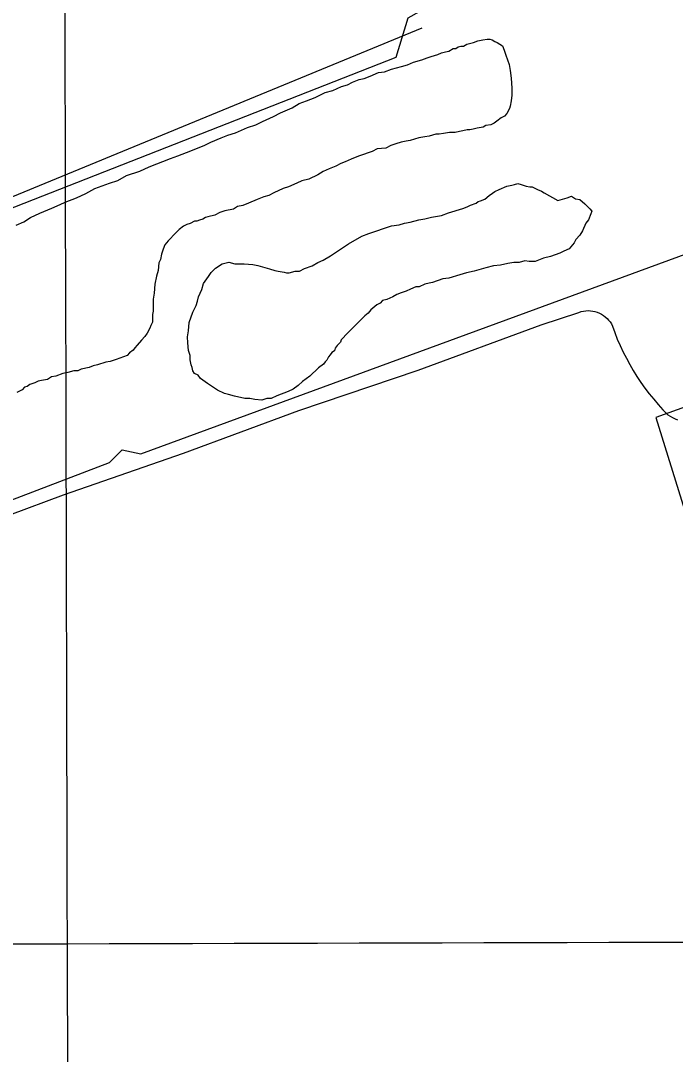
# Model space of a CAD drawing. Extents: x 3355724 to 3393621, y 594744 to 620174.
# Drawn here: x 3380855 to 3381501, y 606132 to 607154 of the extents above; entities that cross this region are included whole.
import ezdxf

# ---------------------------------------------------------------- set-up
doc = ezdxf.new("R2010")
doc.units = 0
for name, color, linetype in [('V-DTCH-CNTR', 7, 'Continuous'), ('V-GRID-MAJR', 7, 'Continuous'), ('V-RIVR-EDGE', 7, 'Continuous'), ('V-ROAD-CNTR', 7, 'Continuous'), ('V-SITE-VEGE', 7, 'Continuous'), ('V-TOPO-SHOR', 7, 'Continuous'), ('V-UTIL-LINE', 7, 'Continuous')]:
    doc.layers.add(name, color=color, linetype=linetype)

msp = doc.modelspace()

# ---------------------------------------------------------------- linework, layer by layer
at = {"layer": 'V-DTCH-CNTR'}
msp.add_lwpolyline([(3380790.4, 606645.7), (3380896.8, 606685), (3381015.3, 606726.4), (3381129.5, 606768.5), (3381247.2, 606808.3), (3381368.7, 606853.2), (3381406, 606865.4), (3381408.2, 606866.1), (3381410.5, 606866.6), (3381412.8, 606866.9), (3381415.1, 606867.1), (3381417.4, 606867), (3381419.7, 606866.7), (3381421.9, 606866.2), (3381424.1, 606865.5), (3381426.3, 606864.7), (3381428.3, 606863.6), (3381430.3, 606862.4), (3381432.1, 606861), (3381433.8, 606859.4), (3381435.4, 606857.7), (3381436.8, 606855.9), (3381438.1, 606854), (3381439.2, 606851.9), (3381441.5, 606845.4), (3381444, 606838.9), (3381446.8, 606832.5), (3381449.7, 606826.2), (3381452.9, 606820), (3381456.2, 606813.9), (3381459.7, 606807.9), (3381463.4, 606802), (3381467.2, 606796.2), (3381471.3, 606790.5), (3381475.5, 606785), (3381479.9, 606779.6), (3381484.4, 606774.3), (3381489.1, 606769.2), (3381494, 606764.2), (3381496.2, 606762.7), (3381498.6, 606761.4), (3381501, 606760.2), (3381503.5, 606759.2)], dxfattribs=at)
at = {"layer": 'V-GRID-MAJR'}
for points in [[(3380917.6, 600183.6), (3380900.8, 606241.7), (3380884.1, 612302.9), (3380867.3, 618364.1), (3380867.3, 618367.2)], [(3359834, 606189.7), (3365100.7, 606201.5), (3370367.4, 606214.2), (3375634.1, 606227.6), (3380900.8, 606241.7), (3386167.5, 606256.7), (3391434.2, 606272.4)]]:
    msp.add_spline(points, degree=3, dxfattribs=at)
at = {"layer": 'V-RIVR-EDGE'}
msp.add_spline([(3375380.8, 618352.8), (3375420.3, 618323.7), (3375445.1, 618301.4), (3375471.3, 618279.7), (3375501.3, 618255.2), (3375536.3, 618227.7), (3375549, 618211.9), (3375560, 618204.9), (3375576.4, 618194.3), (3375599.8, 618175.2), (3375638.8, 618140.8), (3375656.3, 618122.5), (3375673.4, 618104.9), (3375771.5, 618011.4), (3375800.3, 617985.8), (3375821.8, 617963.4), (3375844.1, 617941), (3375861.6, 617929.7), (3375882.4, 617909.5), (3375904.3, 617880.2), (3375960.4, 617832.6), (3375992.2, 617799.6), (3376041, 617748.3), (3376074.6, 617712), (3376185.4, 617603.2), (3376227, 617561.8), (3376338.6, 617455.8), (3376382, 617411.9), (3376437.4, 617359.1), (3376479.7, 617314.8), (3376500.1, 617289.5), (3376531.5, 617258), (3376571.6, 617217.3), (3376620, 617160.1), (3376637.9, 617137.1), (3376661.2, 617115.1), (3376679.5, 617099), (3376697.7, 617079.5), (3376717, 617058.3), (3376731.6, 617036.7), (3376745.5, 617023.1), (3376758.9, 617009.2), (3376794.7, 616969.6), (3376867.2, 616883.2), (3376881.8, 616866.7), (3376901.8, 616844), (3376931.4, 616817.2), (3376968.6, 616773.3), (3377038.2, 616690.1), (3377067, 616652.8), (3377087.7, 616633), (3377103.1, 616618.7), (3377120.9, 616596.3), (3377186.5, 616512.5), (3377216, 616475.5), (3377255.4, 616427.8), (3377303.9, 616366.3), (3377369.5, 616288.3), (3377405.9, 616245.8), (3377491.5, 616128.6), (3377526.1, 616075.9), (3377552.7, 616041.1), (3377626.7, 615950.2), (3377654.4, 615916.2), (3377678.5, 615886.1), (3377699.9, 615857.2), (3377777.9, 615752.5), (3377803.1, 615722.8), (3377843.5, 615678.1), (3377868, 615650.3), (3377881.4, 615632), (3377905.5, 615598.3), (3377926.6, 615565.7), (3377940.8, 615543.3), (3377958.6, 615518.8), (3377971.8, 615499.4), (3377982.7, 615481.5), (3378059.6, 615375.3), (3378094.5, 615325.1), (3378126.9, 615277.1), (3378185.2, 615175.7), (3378207, 615135.1), (3378307.9, 614987.2), (3378349.4, 614923.1), (3378390.9, 614864.1), (3378419.7, 614826.4), (3378449.2, 614789.4), (3378467.1, 614756.1), (3378482.3, 614726.5), (3378509.6, 614679.2), (3378546.1, 614621), (3378577.4, 614566.5), (3378597.7, 614524.8), (3378622.5, 614473.9), (3378650.1, 614424.5), (3378694.9, 614351.3), (3378714.9, 614311), (3378749.1, 614248), (3378759.7, 614232.7), (3378776.8, 614205.9), (3378791.7, 614173), (3378807.7, 614137.9), (3378844.8, 614066.9), (3378863.7, 614025.1), (3378885.9, 613990.7), (3378900.1, 613964), (3378916.5, 613936.5), (3378929.2, 613918.2), (3379005.7, 613794.9), (3379023.2, 613762.6), (3379029, 613751.7), (3379038.1, 613737.7), (3379056, 613722), (3379063.3, 613712.5), (3379072.7, 613690.1), (3379096.7, 613633.4), (3379107.6, 613608.2), (3379127.6, 613568.3), (3379150.2, 613527.3), (3379171.3, 613493.2), (3379216, 613409.4), (3379256.8, 613334.4), (3379315, 613211.4), (3379346.2, 613141.1), (3379363.7, 613098.3), (3379415.7, 613001.7), (3379435.3, 612957.8), (3379449.5, 612923.7), (3379470.6, 612881.7), (3379540.5, 612751), (3379564.9, 612706.3), (3379589.6, 612660.6), (3379652.2, 612553.7), (3379662.4, 612531), (3379662.7, 612523.7), (3379672.9, 612508.3), (3379687.9, 612480.8), (3379704.2, 612446.8), (3379704.9, 612442.1), (3379706, 612437.3), (3379717.7, 612409.1), (3379731.5, 612386.4), (3379735.1, 612376.9), (3379746, 612355), (3379762.1, 612334.4), (3379789.4, 612292), (3379802.8, 612266.3), (3379844, 612191.3), (3379872.7, 612135.7), (3379896.4, 612098.3), (3379901.5, 612083), (3379906.5, 612054.8), (3379909.4, 612046.8), (3379918.9, 612032.8), (3379935.3, 612013.1), (3379944.7, 611991.5), (3379953.4, 611964), (3379958.9, 611953.4), (3379967.3, 611946.1), (3379978.6, 611926.7), (3379993.5, 611900), (3380009.5, 611874.3), (3380070.3, 611759.4), (3380080.8, 611731.2), (3380088.1, 611713.3), (3380095.7, 611697.6), (3380112.5, 611674.1), (3380124.8, 611651.8), (3380123.7, 611645.2), (3380124.8, 611635.3), (3380137.2, 611610.5), (3380148.8, 611592.5), (3380155, 611587.8), (3380167, 611570.5), (3380177.6, 611546.4), (3380195.8, 611514.2), (3380214.7, 611483.4), (3380224.5, 611465.9), (3380228.1, 611449.4), (3380233.6, 611432.6), (3380254, 611396), (3380276.5, 611349.1), (3380294, 611306.3), (3380320.9, 611258.7), (3380341.3, 611224.7), (3380352.6, 611207.5), (3380364.6, 611196.1), (3380367.1, 611187.7), (3380368.9, 611179.6), (3380378.4, 611166.5), (3380389, 611155.5), (3380389, 611150), (3380391.1, 611136.8), (3380399.1, 611120.7), (3380419.9, 611089.6), (3380436.7, 611073.5), (3380444.3, 611062.8), (3380444, 611058.8), (3380442.8, 611053), (3380446.5, 611044.9), (3380460, 611025.9), (3380464.3, 611010.9), (3380471.2, 610992.2), (3380486.5, 610958.2), (3380519.3, 610912.8), (3380526.9, 610891.2), (3380537.4, 610858.3), (3380551.6, 610822.8), (3380593.8, 610740.1), (3380615.2, 610699.4), (3380640.7, 610663.5), (3380652.4, 610642.3), (3380663.6, 610615.2), (3380668, 610601.3), (3380674.2, 610590.7), (3380692.1, 610574.9), (3380702.6, 610562.5), (3380712.5, 610543.8), (3380727.7, 610509.8), (3380735.3, 610487.8), (3380741.1, 610466.3), (3380745.9, 610461.1), (3380752.8, 610456.4), (3380760.5, 610445.7), (3380779.7, 610409.1), (3380795.8, 610376.2), (3380801.6, 610370.3), (3380807.4, 610366.3), (3380811.8, 610355.7), (3380812.5, 610344.4), (3380817.9, 610330.5), (3380829.2, 610313.2), (3380839, 610293.8), (3380846.3, 610289.4), (3380854, 610282.8), (3380859.1, 610273.7), (3380867.1, 610253.9), (3380868.5, 610249.5), (3380877.7, 610239.6), (3380887.1, 610223.9), (3380896.6, 610208.5), (3380899.8, 610194.3), (3380899.8, 610190.2), (3380906, 610188.8), (3380913, 610185.1), (3380918.4, 610177), (3380918.4, 610171.2), (3380918.4, 610164.6), (3380918.4, 610157.7), (3380926.1, 610151.8), (3380935.5, 610140.8), (3380947.2, 610118.8), (3380956.3, 610103.8), (3380965, 610094.7), (3380973.4, 610078.9), (3380975.2, 610070.2), (3380981.8, 610062.1), (3380992.7, 610052.9), (3380996.7, 610044.9), (3381000, 610032.1), (3381000, 610022.9), (3381003.2, 610013.1), (3381010.1, 610006.8), (3381018.9, 610001.3), (3381025.8, 609991.4), (3381035.3, 609976.8), (3381052, 609952.3), (3381064.1, 609932.5), (3381081.2, 609901.7), (3381081.1, 609891.9), (3381086.6, 609872.9), (3381093.8, 609850.9), (3381104, 609830.4), (3381125.5, 609791.6), (3381152.4, 609750.2), (3381171, 609723.9), (3381189.6, 609688), (3381212.1, 609645.9), (3381231.4, 609613.3), (3381244.1, 609581.5), (3381257.9, 609543.1), (3381275, 609509.4), (3381303.1, 609460.3), (3381339.8, 609389.7), (3381375.9, 609334), (3381398.4, 609297.8), (3381410.8, 609276.6), (3381420.3, 609271.8), (3381423.2, 609268.1), (3381426.1, 609261.5), (3381429.8, 609259.3), (3381434.9, 609258.6), (3381439.6, 609256.4), (3381499.3, 609155.7), (3381528.1, 609097.9), (3381535.4, 609085.1), (3381535.3, 609077), (3381535.3, 609065.3), (3381535.3, 609058), (3381541.1, 609053.6), (3381551.7, 609048.5), (3381555, 609039.7), (3381564.1, 609020.7), (3381586.3, 608978.9), (3381604.8, 608944.2), (3381620.1, 608915.3), (3381628.5, 608903.5), (3381636.9, 608898.4), (3381651.1, 608874.6), (3381663.1, 608850.8), (3381678.4, 608829.2), (3381690.8, 608814.6), (3381704.6, 608790.4), (3381708.2, 608774.7), (3381710.4, 608757.8), (3381710.4, 608748.7), (3381708.5, 608737.7), (3381708.1, 608732.3), (3381711.4, 608718), (3381715.7, 608697.2), (3381717.9, 608689.8), (3381723.3, 608678.5), (3381733.5, 608661.7), (3381741.6, 608656.5), (3381747, 608652.5), (3381752.9, 608648.1), (3381759.8, 608648.1), (3381763.5, 608647), (3381765.6, 608640.7), (3381769.3, 608633.4), (3381776.2, 608626.5), (3381784.6, 608625), (3381791.6, 608623.9), (3381802.1, 608612.9), (3381808.3, 608607.4), (3381820.7, 608590.9), (3381831.7, 608582.8), (3381840.8, 608572.6), (3381857.5, 608537.8), (3381870.2, 608504.1), (3381876, 608481.4), (3381884.7, 608465), (3381898.6, 608444.1), (3381913.5, 608430.2), (3381932.1, 608392.5), (3381960.8, 608337.2), (3381973.6, 608310.9), (3381973.6, 608307.2), (3381972.8, 608299.9), (3381972.8, 608295.1), (3381975, 608287.8), (3381977.9, 608282.3), (3381985.9, 608277.2), (3381990.3, 608271), (3381997.2, 608259.3), (3382005.9, 608242.4), (3382015.7, 608221.2), (3382031, 608193), (3382044.5, 608168.9), (3382063, 608134.1), (3382080.1, 608094.9), (3382096.5, 608059.1), (3382116.9, 608016.6), (3382135.1, 607983.3), (3382154.3, 607945.2), (3382180.5, 607890), (3382186.3, 607875.7), (3382201.6, 607836.9), (3382211, 607801.1), (3382219, 607778), (3382226.3, 607767), (3382233.6, 607756.8), (3382247.7, 607722.7), (3382259, 607698.2), (3382261.5, 607688.4), (3382266.6, 607674.8), (3382271, 607670.4), (3382277.9, 607659.4), (3382286.3, 607646.3), (3382288.8, 607636.7), (3382293.5, 607621), (3382300.4, 607600.9), (3382310.6, 607578.9), (3382319.7, 607565.7), (3382337.9, 607536.8), (3382350.3, 607516.3), (3382357.6, 607499.1), (3382366.3, 607481.9), (3382374.3, 607469.5), (3382380.9, 607464), (3382386.7, 607463.2), (3382390.7, 607463.2), (3382394.4, 607459.9), (3382404.9, 607439.1), (3382412.6, 607420), (3382419.1, 607395.5), (3382431.8, 607365.5), (3382444.5, 607337), (3382461.3, 607305.9), (3382481.6, 607263.8), (3382528.3, 607190.2), (3382546.8, 607161.6), (3382558.1, 607140), (3382565.4, 607121.4), (3382577.7, 607099), (3382593.8, 607069.8), (3382609.4, 607044.1), (3382624.3, 607021.4), (3382632.4, 607011.2), (3382645.5, 606998), (3382659.3, 606987), (3382671.4, 606972.7), (3382685.2, 606951.8)], degree=3, dxfattribs=at)
at = {"layer": 'V-ROAD-CNTR'}
for points in [[(3382065, 606971.1), (3381482.2, 606761.6)], [(3381482.2, 606761.6), (3381699.6, 606060.5), (3381731.3, 605998.5)]]:
    msp.add_lwpolyline(points, dxfattribs=at)
at = {"layer": 'V-SITE-VEGE'}
for points in [[(3381220.8, 607105.6), (3381230.8, 607108.2), (3381236.7, 607109.9), (3381242.6, 607112.4), (3381250.9, 607115), (3381256, 607116.7), (3381260.1, 607118.3), (3381266.8, 607120), (3381270.2, 607121.7), (3381274.4, 607122.6), (3381277.7, 607123.4), (3381281.9, 607126), (3381284.4, 607126), (3381286.9, 607127.7), (3381289.4, 607128.5), (3381291.9, 607128.5), (3381295.3, 607130.2), (3381302, 607131.9), (3381306.2, 607133.6), (3381311.2, 607134.5), (3381315.4, 607135.3), (3381317.9, 607135.4), (3381320.4, 607134.5), (3381322.9, 607132.9), (3381325.4, 607132), (3381330.5, 607128.7), (3381332.2, 607124.5), (3381333.9, 607119.5), (3381337.3, 607110.3), (3381338.1, 607104.4), (3381339, 607096.9), (3381339.9, 607086.8), (3381339.9, 607080.1), (3381339.1, 607074.3), (3381338.3, 607069.2), (3381337.5, 607066.7), (3381335, 607061.7), (3381332.5, 607059.2), (3381329.1, 607057.5), (3381324.9, 607054.1), (3381322.4, 607052.4), (3381319.1, 607050.7), (3381314.1, 607049.9), (3381311.6, 607048.2), (3381305.7, 607047.3), (3381301.5, 607046.5), (3381298.2, 607045.6), (3381295.6, 607045.6), (3381291.5, 607044.7), (3381288.1, 607043.9), (3381283.9, 607043), (3381278.1, 607043), (3381272.2, 607042.1), (3381268, 607041.3), (3381264.7, 607041.3), (3381258, 607039.6), (3381253.8, 607038.7), (3381247.9, 607037.8), (3381239.5, 607035.3), (3381235.4, 607034.4), (3381230.3, 607033.6), (3381225.3, 607031.9), (3381220.3, 607030.2), (3381215.3, 607027.6), (3381206.9, 607026.8), (3381201.9, 607024.2), (3381189.3, 607020), (3381185.1, 607018.3), (3381181, 607016.6), (3381175.1, 607014.1), (3381170.9, 607012.4), (3381165.9, 607009.8), (3381159.2, 607007.3), (3381153.4, 607004.7), (3381148.3, 607001.4), (3381139.1, 606997.1), (3381132.4, 606995.4), (3381127.4, 606992.9), (3381119.1, 606989.5), (3381114, 606987.8), (3381104.8, 606983.6), (3381099.8, 606981), (3381094.8, 606979.4), (3381088.1, 606976.8), (3381079.7, 606973.4), (3381073.9, 606970.9), (3381068.9, 606970), (3381064.7, 606967.5), (3381056.3, 606965.8), (3381051.3, 606964.1), (3381046.3, 606961.5), (3381039.6, 606959.8), (3381037.1, 606959), (3381034.6, 606957.3), (3381031.2, 606956.4), (3381028.7, 606955.6), (3381026.2, 606955.6), (3381022, 606953.1), (3381018.7, 606952.2), (3381015.3, 606950.5), (3381011.1, 606947.1)], [(3380850.2, 606951.5), (3380857.8, 606954.9), (3380864.4, 606959.1), (3380873.6, 606963.3), (3380885.3, 606968.4), (3380893.7, 606971.8), (3380898.7, 606974.3), (3380909.6, 606978.5), (3380918.8, 606982.8), (3380928, 606987.8), (3380942.2, 606992.9), (3380950.6, 606995.5), (3380959, 607000.6), (3380972.3, 607004.8), (3380981.5, 607009), (3381002.5, 607017.5), (3381010, 607020), (3381018.4, 607023.4), (3381035.9, 607030.2), (3381042.6, 607033.6), (3381052.7, 607037.8), (3381059.3, 607040.4), (3381066.9, 607042.9), (3381078.6, 607048), (3381087, 607050.6), (3381093.6, 607053.9), (3381104.5, 607059), (3381111.2, 607062.4), (3381122.9, 607067.5), (3381129.6, 607071.7), (3381137.1, 607074.2), (3381145.5, 607077.6), (3381155.5, 607082.7), (3381163.1, 607084.4), (3381171.4, 607088.6), (3381177.3, 607090.3), (3381182.3, 607092.9), (3381189, 607095.4), (3381194, 607096.3), (3381199.9, 607098.8), (3381208.2, 607102.2), (3381214.1, 607103.1), (3381220.8, 607105.6)], [(3381030.3, 606880.6), (3381033.6, 606888.1), (3381035.2, 606894), (3381040.2, 606900.7), (3381042.7, 606904.9), (3381046.9, 606909.1), (3381053.6, 606913.4), (3381060.3, 606915.1), (3381066.2, 606913.4), (3381075.4, 606913.4), (3381083.8, 606912.6), (3381088.8, 606911.8), (3381100.5, 606908.5), (3381105.6, 606906.9), (3381108.9, 606906.1), (3381114.8, 606905.2), (3381117.3, 606904.4), (3381119.8, 606904.4), (3381125.7, 606906.1), (3381129.9, 606906.1), (3381134.9, 606908.7), (3381142.4, 606911.2), (3381148.3, 606914.6), (3381153.3, 606917.1), (3381160.8, 606921.4), (3381178.4, 606933.2), (3381191.7, 606940.8), (3381198.4, 606943.3), (3381221, 606951), (3381228.6, 606951.8), (3381233.6, 606953.5), (3381239.4, 606954.4), (3381247.8, 606956.9), (3381253.7, 606957.8), (3381260.4, 606959.5), (3381270.4, 606961.2), (3381277.1, 606963.8), (3381291.3, 606968), (3381295.5, 606969.7), (3381298.9, 606971.4), (3381304.7, 606973.1), (3381306.4, 606974.8), (3381308.9, 606975.6), (3381313.1, 606977.3), (3381317.3, 606980.7), (3381320.6, 606983.2), (3381323.1, 606984.9), (3381327.3, 606986.6), (3381334.8, 606990), (3381339.9, 606990.9), (3381342.4, 606991.7), (3381345.7, 606992.6), (3381349.1, 606991.7), (3381354.1, 606990.1), (3381357.5, 606989.3), (3381360, 606989.3), (3381365, 606986.8), (3381369.2, 606985.1), (3381371.7, 606983.5), (3381385.2, 606976)], [(3381385.2, 606976), (3381394.4, 606978.5), (3381398.6, 606980.2), (3381402.8, 606977.7), (3381407, 606976.9), (3381412, 606972.7), (3381413.7, 606971.1), (3381417, 606967.7), (3381418.7, 606965.2), (3381417.9, 606962.7), (3381415.4, 606956.8), (3381412.9, 606953.5), (3381409.6, 606945.9), (3381407.1, 606941.7), (3381402.9, 606937.5), (3381401.3, 606934.1), (3381396.3, 606928.2), (3381391.3, 606925.7), (3381387.1, 606924), (3381377.9, 606920.6), (3381371.2, 606918.9), (3381362.8, 606915.5), (3381356.9, 606915.5), (3381352.7, 606916.3), (3381346.9, 606914.6), (3381341.9, 606914.6), (3381336, 606913.7), (3381328.5, 606912), (3381321.8, 606911.2), (3381314.2, 606909.5), (3381302.5, 606906.1), (3381295, 606904.3), (3381288.3, 606902.6), (3381277.4, 606899.2), (3381271.5, 606898.4), (3381261.5, 606895), (3381258.1, 606894.1), (3381254, 606893.3), (3381248.1, 606890.7), (3381244.8, 606890.7), (3381239.7, 606888.2), (3381235.5, 606886.5), (3381230.5, 606884.8), (3381226.3, 606883.1), (3381222.2, 606880.6), (3381216.3, 606878), (3381212.1, 606877.2), (3381209.6, 606874.6), (3381206.3, 606873), (3381204.6, 606871.3), (3381200.4, 606867.9), (3381197.9, 606864.5), (3381194.6, 606862), (3381185.4, 606852.8), (3381177.9, 606845.2), (3381171.2, 606838.4), (3381170.4, 606835.9), (3381167.1, 606832.6), (3381165.4, 606830), (3381164.6, 606827.5), (3381162.1, 606825.8), (3381160.4, 606823.3), (3381158.7, 606821.6), (3381157.1, 606818.3), (3381155.4, 606816.6), (3381153.7, 606814.1), (3381148.7, 606810.7), (3381140.4, 606802.3), (3381132.9, 606797.2), (3381128.7, 606793), (3381123.7, 606789.6), (3381118.7, 606787.1), (3381107.8, 606782.9), (3381101.9, 606780.3), (3381097.7, 606780.3), (3381092.7, 606778.6), (3381086, 606779.4), (3381081, 606780.2), (3381075.9, 606780.2), (3381065.9, 606782.7), (3381060, 606784.3), (3381055.8, 606785.1), (3381049.1, 606788.5), (3381039, 606795.1), (3381032.3, 606800.1), (3381029.8, 606803.5), (3381026.4, 606805.1), (3381024.7, 606807.6), (3381023.9, 606811), (3381023, 606813.5), (3381022.1, 606818.5), (3381022.1, 606822.7), (3381020.4, 606827.7), (3381019.6, 606835.3), (3381019.5, 606841.1), (3381020.3, 606847), (3381021.1, 606855.4), (3381024.5, 606865.5), (3381027.8, 606872.2), (3381029.4, 606876.4), (3381030.3, 606880.6)], [(3381011.1, 606947.1), (3381007.8, 606943.8), (3381000.3, 606936.2), (3380997, 606932), (3380995.3, 606927.8), (3380993.7, 606922.8), (3380992.8, 606917.7), (3380991.2, 606914.4), (3380990.4, 606906.8), (3380988.7, 606901), (3380987.1, 606893.4), (3380986.3, 606884.2), (3380985.5, 606878.3)], [(3380985.5, 606878.3), (3380985.5, 606866.6), (3380984.7, 606863.2), (3380984.7, 606855.7), (3380983.1, 606852.3), (3380982.2, 606849.8), (3380979.7, 606844.8), (3380977.2, 606841.4), (3380973.9, 606838), (3380969.7, 606833), (3380967.2, 606830.5), (3380965.6, 606827.9), (3380962.2, 606825.4), (3380959.7, 606822.9), (3380948.8, 606818.7), (3380943, 606817), (3380938.8, 606816.1), (3380930.4, 606813.5), (3380926.2, 606812.7), (3380922.1, 606811), (3380914.5, 606809.3), (3380911.2, 606807.6), (3380907, 606807.6), (3380901.1, 606805.9), (3380896.1, 606805), (3380889.4, 606802.5), (3380885.2, 606801.6), (3380881.1, 606799.1), (3380875.2, 606798.2), (3380871.8, 606797.4), (3380868.5, 606795.7), (3380863.5, 606794), (3380861, 606792.3), (3380858.5, 606791.4), (3380856, 606788.9), (3380850.9, 606786.4)]]:
    msp.add_lwpolyline(points, dxfattribs=at)
at = {"layer": 'V-TOPO-SHOR'}
for points in [[(3381250.8, 607146.2), (3380829.3, 606972.6), (3380293.6, 606767.5)], [(3380337.9, 606499.4), (3380734.6, 606637.7), (3380942.2, 606717.2), (3380954.7, 606729.7), (3380973.4, 606725.6), (3381590.2, 606951.7)]]:
    msp.add_lwpolyline(points, dxfattribs=at)
at = {"layer": 'V-UTIL-LINE'}
msp.add_lwpolyline([(3390588.5, 612579.5), (3390451.6, 612673.7), (3390299.5, 612751.6), (3389959.8, 612680.5), (3389847, 612538), (3385533.4, 609593.1), (3385499.6, 609602.1), (3383567, 608497.8), (3381617.2, 607432.4), (3381405.4, 607326.4), (3381328.6, 607207.6), (3381237.1, 607156), (3381225.1, 607117.1), (3377817.4, 605780.1), (3376938.3, 605435.9), (3376895.1, 605351.8), (3376042.4, 605046.4), (3373869.8, 603434.1), (3369595.2, 603170.4)], dxfattribs=at)

doc.saveas('drawing.dxf')
